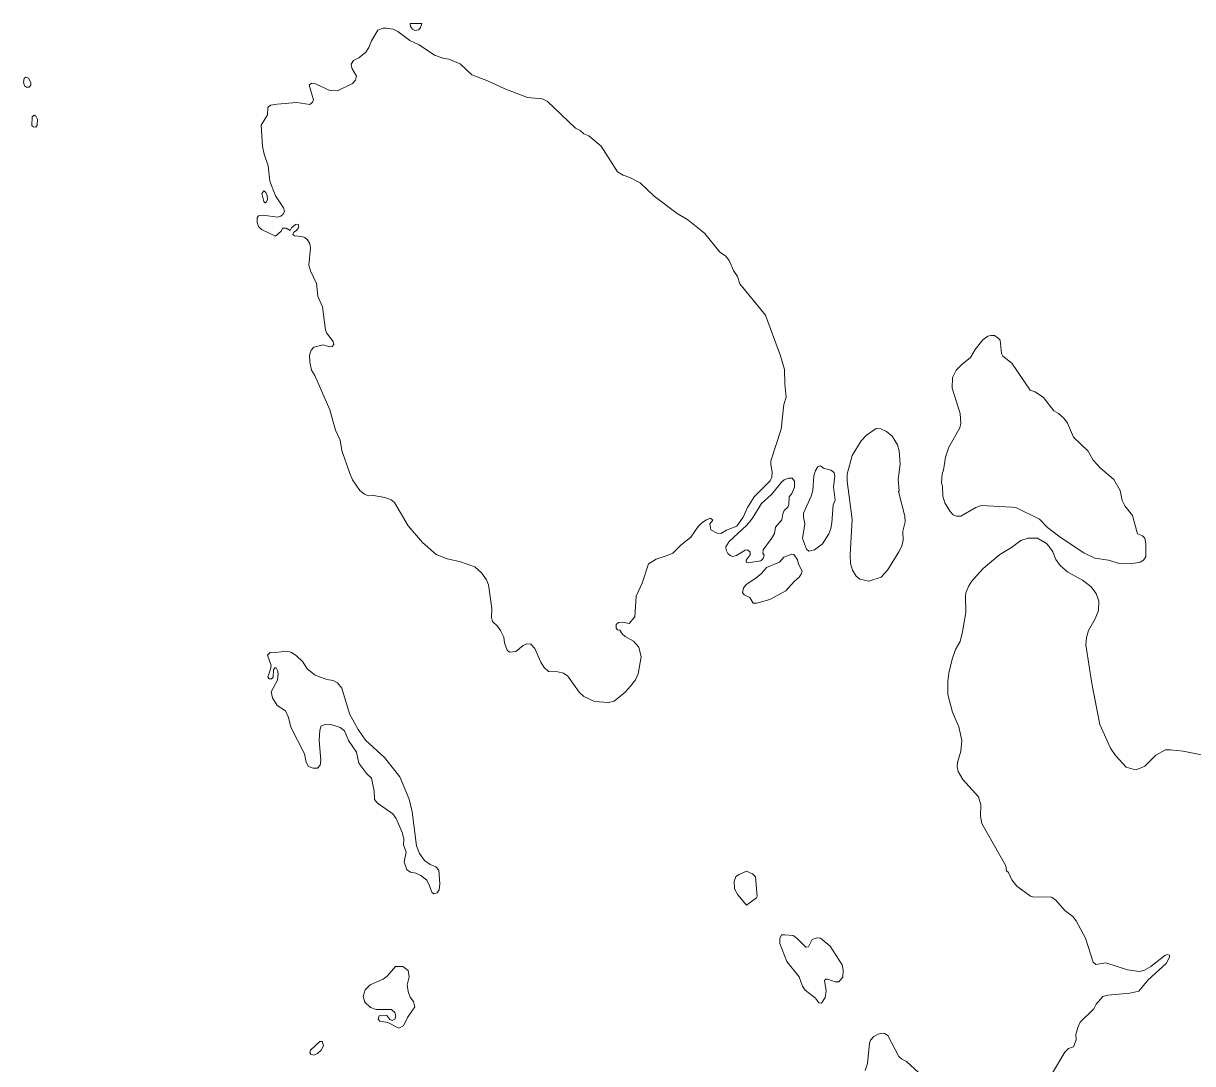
# Model space of a CAD drawing. Extents: x 369010 to 739155, y 6377141 to 6616555.
# Drawn here: x 466492 to 470792, y 6517840 to 6521668 of the extents above; entities that cross this region are included whole.
import ezdxf

# ---------------------------------------------------------------- set-up
doc = ezdxf.new("R2010")
doc.units = 0
doc.header["$LTSCALE"] = 40
doc.layers.add('1', color=7, linetype='Continuous', lineweight=13)

msp = doc.modelspace()

# ---------------------------------------------------------------- linework, layer by layer
at = {"layer": '1'}
for points in [[(467827.68, 6521649.81), (467813.78, 6521649.48), (467795.9, 6521642.53), (467771.74, 6521603.3), (467762.47, 6521578.15), (467751.55, 6521562.09), (467725.56, 6521540.25), (467706.36, 6521530.65), (467696.76, 6521516.91), (467699.91, 6521502.84), (467717.45, 6521473.55), (467713.31, 6521458.49), (467702.23, 6521446.07), (467646.45, 6521419.43), (467618.98, 6521419.93), (467566.68, 6521444.75), (467551.12, 6521447.56), (467542.35, 6521440.61), (467558.4, 6521386.16), (467555.26, 6521377.06), (467544.67, 6521369.28), (467497.5, 6521376.07), (467424.84, 6521370.6), (467400.51, 6521366.14), (467390.42, 6521358.36), (467389.09, 6521330.39), (467366.58, 6521293.48), (467370.72, 6521215.69), (467377.18, 6521186.07), (467391.74, 6521143.37), (467398.2, 6521086.6), (467418.39, 6521033.47), (467448.51, 6520988.62), (467451.65, 6520976.71), (467447.68, 6520965.29), (467438.91, 6520957.51), (467426.5, 6520953.87), (467373.04, 6520961.64), (467356.98, 6520959.33), (467351.03, 6520951.55), (467351.03, 6520935), (467356.49, 6520920.43), (467367.58, 6520909.51), (467418.72, 6520884.19), (467439.9, 6520903.06), (467444.37, 6520913.48), (467457.61, 6520913.98), (467473.17, 6520905.7), (467477.31, 6520915.3), (467492.53, 6520926.89), (467502.13, 6520928.21), (467504.78, 6520921.26), (467502.13, 6520913.48), (467496.5, 6520905.37), (467486.08, 6520899.75), (467482.77, 6520891.14), (467488.39, 6520885.68), (467515.37, 6520883.86), (467526.96, 6520879.06), (467536.06, 6520871.28), (467544.83, 6520856.55), (467547.48, 6520841.99), (467541.19, 6520777.44), (467547.48, 6520757.25), (467569.99, 6520710.24), (467574.62, 6520663.57), (467582.4, 6520646.19), (467591.5, 6520624.02), (467602.92, 6520539.44), (467607.06, 6520528.52), (467631.39, 6520497.41), (467633.21, 6520485.49), (467627.58, 6520478.04), (467617.98, 6520477.71), (467593.82, 6520484.99), (467559.4, 6520476.22), (467549.8, 6520464.8), (467544.34, 6520446.1), (467545.66, 6520420.45), (467551.62, 6520391.15), (467563.2, 6520371.79), (467618.98, 6520246.01), (467639.67, 6520170.04), (467657.37, 6520134.29), (467663.17, 6520095.4), (467691.47, 6520014.3), (467702.06, 6519988.32), (467729.37, 6519948.93), (467746.91, 6519934.69), (467760.65, 6519928.73), (467779.85, 6519929.73), (467820.56, 6519923.27), (467843.9, 6519914.5), (467856.31, 6519904.4), (467906.62, 6519818.34), (467959.75, 6519757.11), (468010.23, 6519712.75), (468050.12, 6519696.7), (468096.29, 6519686.77), (468152.56, 6519667.4)], [(468521.8, 6521282.06), (468418.53, 6521380.87), (468399.66, 6521389.64), (468345.71, 6521395.1), (468261.96, 6521426.55), (468196.42, 6521457.16), (468140.65, 6521478.68), (468098.11, 6521518.07), (468056.9, 6521536.27), (468035.39, 6521539.92), (468003.77, 6521550.84), (467947.01, 6521588.41), (467913.57, 6521604.96), (467868.72, 6521637.89), (467852.34, 6521646), (467827.68, 6521649.81)], [(468152.56, 6519667.4), (468176.4, 6519645.89), (468195.59, 6519619.24), (468202.88, 6519601.86), (468214.3, 6519514.97), (468213.8, 6519481.05), (468216.61, 6519466.81), (468235.15, 6519449.27), (468246.07, 6519433.22), (468258.48, 6519408.55), (468261.63, 6519388.03), (468271.23, 6519360.89), (468279.5, 6519354.1), (468302.84, 6519356.42), (468330.31, 6519378.76), (468343.06, 6519383.89), (468358.28, 6519382.9), (468372.35, 6519367.34), (468394.36, 6519316.53), (468406.78, 6519297.34), (468423.16, 6519282.28), (468457.09, 6519281.78), (468478.61, 6519276.32), (468494.66, 6519265.23), (468535.37, 6519206.81), (468552.75, 6519190.75), (468591.64, 6519171.88), (468644.11, 6519168.24), (468664.14, 6519173.7), (468705.35, 6519206.81), (468725.04, 6519228.65), (468743.41, 6519252.48), (468753.34, 6519274.5), (468763.93, 6519336.23), (468755.66, 6519372.48), (468735.96, 6519394.32), (468705.35, 6519411.37), (468693.43, 6519421.46), (468685.32, 6519434.21), (468676.55, 6519435.7), (468672.41, 6519442.48), (468672.41, 6519455.23), (468680.69, 6519463.01), (468694.92, 6519464.5), (468719.58, 6519459.03), (468740.1, 6519483.69), (468745.23, 6519560.16), (468767.08, 6519607.16), (468790.58, 6519679.32), (468819.05, 6519696.2), (468859.76, 6519708.94), (468879.79, 6519718.54), (468908.25, 6519746.51), (468946.65, 6519776.3), (468973.46, 6519815.86), (468986.7, 6519829.1), (469004.58, 6519840.52), (469018.81, 6519846.48), (469027.91, 6519839.53), (469016.49, 6519825.46), (469019.64, 6519803.94), (469043.97, 6519791.53), (469056.71, 6519790.7), (469077.23, 6519802.95), (469115.96, 6519817.68), (469138.8, 6519850.62), (469154.36, 6519885.87), (469179.51, 6519925.26), (469238.6, 6519984.18), (469244.56, 6519998.08), (469245.88, 6520015.95), (469240.42, 6520044.26), (469241.25, 6520057.99), (469278.82, 6520174.01), (469288.91, 6520265.2), (469297.19, 6520291.68), (469291.73, 6520340.67), (469290.73, 6520393.8), (469276.67, 6520444.11), (469220.73, 6520593.4), (469127.22, 6520709.58), (469118.61, 6520736.23), (469103.05, 6520758.07), (469087.99, 6520794.82), (469074.25, 6520811.7), (469053.57, 6520825.43), (468998.29, 6520893.79), (468985.05, 6520905.21), (468934.9, 6520945.09), (468896.01, 6520967.93), (468811.43, 6521031.49), (468759.63, 6521080.97), (468722.06, 6521100.34), (468697.4, 6521108.61), (468676.22, 6521120.86), (468616.47, 6521215.69), (468570.79, 6521253.59), (468552.42, 6521261.04), (468539.68, 6521272.79), (468521.8, 6521282.06)], [(470903.24, 6518959.38), (470756.93, 6518989), (470710.76, 6518994.79), (470692.06, 6518993.8), (470656.47, 6518975.1), (470616.75, 6518934.39), (470587.46, 6518922.3), (470573.55, 6518922.8), (470547.57, 6518930.58), (470507.85, 6518972.95), (470489.64, 6519000.26), (470451.25, 6519087.15), (470421.95, 6519238.91), (470399.44, 6519380.09), (470401.76, 6519407.89), (470409.54, 6519433.88), (470434.04, 6519476.58), (470446.45, 6519506.86), (470446.94, 6519540.96), (470437.35, 6519570.09), (470417.65, 6519595.57), (470387.2, 6519618.75), (470333.08, 6519648.54), (470304.78, 6519672.04), (470289.38, 6519695.04), (470278.3, 6519722.85), (470264.89, 6519743.04), (470254.79, 6519753.63), (470221.53, 6519772.83), (470186.61, 6519772.83), (470159.63, 6519765.05), (470125.7, 6519738.24), (470082.5, 6519713.08), (470021.1, 6519661.78), (469978.9, 6519614.28), (469968.8, 6519597.89), (469958.38, 6519572.07), (469956.39, 6519559.49), (469958.38, 6519499.09), (469945.8, 6519428.08), (469936.7, 6519392.5), (469919.98, 6519363.7), (469907.9, 6519327.79), (469895.98, 6519276.81), (469891.68, 6519246.53), (469891.68, 6519198.03), (469908.39, 6519132.33), (469932.39, 6519078.54), (469942.98, 6519028.23), (469940.01, 6518989.33), (469927.1, 6518947.96), (469926.1, 6518931.24), (469929.58, 6518914.36), (469946.79, 6518885.56), (470004.39, 6518820.85), (470012.5, 6518792.05), (470012.33, 6518750.68), (470017.13, 6518723.7), (470105.01, 6518567.3), (470107.33, 6518549.59), (470115.11, 6518542.31), (470127.52, 6518516.49), (470145.73, 6518492.49), (470195.71, 6518455.91), (470208.29, 6518452.27), (470268.2, 6518453.27), (470275.32, 6518450.45), (470288.89, 6518441.35), (470321.99, 6518403.45), (470351.12, 6518380.94), (470364.19, 6518365.55), (470398.45, 6518301.66), (470425.93, 6518212.46), (470436.02, 6518204.68), (470472.93, 6518209.98), (470552.54, 6518184.16), (470595.24, 6518178.86), (470613.11, 6518182.17), (470637.94, 6518197.07)], [(470637.94, 6518197.07), (470689.41, 6518237.78), (470699.01, 6518241.26), (470707.12, 6518239.27), (470707.12, 6518231.16), (470694.54, 6518207.99), (470628.83, 6518147.58), (470594.41, 6518106.37), (470561.64, 6518098.43), (470480.54, 6518091.81), (470461.34, 6518086.01), (470437.35, 6518058.7), (470428.74, 6518041.82), (470377.93, 6517992.34), (470369.32, 6517972.81), (470363.03, 6517946.33), (470363.53, 6517926.63), (470353.93, 6517901.81), (470336.06, 6517895.35), (470322.65, 6517881.95), (470277.14, 6517806.15)], [(469784.1, 6517807.47), (469739.91, 6517847.69), (469722.7, 6517856.29), (469712.11, 6517866.39), (469671.39, 6517943.18), (469659.31, 6517950.46), (469650.21, 6517951.29), (469635.81, 6517947.49), (469619.59, 6517939.38), (469607.51, 6517925.97), (469604.03, 6517914.55), (469596.42, 6517839.58), (469587.65, 6517814.75)]]:
    msp.add_lwpolyline(points, dxfattribs=at)
for points in [[(467956.61, 6521667.52), (467914.73, 6521667.02), (467915.89, 6521656.1), (467922.35, 6521646.5), (467931.95, 6521641.53), (467945.68, 6521643.36), (467952.47, 6521651.96)], [(466510.6, 6521465.44), (466501.33, 6521469.08), (466494.87, 6521464.61), (466491.73, 6521451.54), (466495.87, 6521437.3), (466503.48, 6521432.5), (466513.41, 6521433.17), (466519.2, 6521439.95), (466518.87, 6521450.21)], [(466538.07, 6521326.42), (466531.78, 6521329.89), (466524, 6521323.44), (466522.84, 6521292.32), (466528.8, 6521286.2), (466537.91, 6521285.04), (466542.37, 6521293.31), (466543.37, 6521313.84)], [(467380.49, 6521007.65), (467384.79, 6521009.64), (467389.42, 6521018.74), (467388.93, 6521034.14), (467383.3, 6521045.22), (467376.35, 6521051.18), (467368.57, 6521041.25), (467375.52, 6521011.63)], [(470076.88, 6520509.16), (470063.8, 6520518.76), (470049.57, 6520519.09), (470038.48, 6520515.94), (470020.11, 6520503.2), (469992.47, 6520467.62), (469975.26, 6520438.32), (469942.82, 6520412.17), (469922.96, 6520391.32), (469908.89, 6520364.51), (469907.4, 6520325.28), (469937.36, 6520231.94), (469939.34, 6520196.69), (469935.7, 6520179.64), (469895.32, 6520107.64), (469883.57, 6520071.4), (469875.96, 6520023.73), (469870.82, 6520010), (469868.84, 6519977.06), (469872.48, 6519964.98), (469873.31, 6519927.41), (469880.59, 6519902.92), (469900.78, 6519870.97), (469911.54, 6519858.89), (469923.29, 6519853.93), (469939.51, 6519854.26), (469994.62, 6519886.2), (470014.15, 6519893.81), (470127.52, 6519887.85), (470144.73, 6519884.38), (470228.81, 6519843), (470258.77, 6519812.05), (470305.44, 6519776.47), (470392, 6519719.7), (470431.88, 6519699.51), (470483.19, 6519692.56), (470522.75, 6519680.15), (470565.11, 6519679.15), (470599.04, 6519685.11), (470610.79, 6519691.9), (470620.23, 6519704.31), (470619.9, 6519752.64), (470615.76, 6519773.33), (470607.81, 6519781.27), (470589.61, 6519789.05), (470571.24, 6519856.91), (470542.61, 6519891.99), (470533.17, 6519911.19), (470525.72, 6519948.1), (470502.88, 6519989.47), (470453.73, 6520030.68), (470426.09, 6520060.31), (470408.05, 6520093.91), (470353.43, 6520144.88), (470331.92, 6520196.52), (470318.18, 6520214.72), (470299.31, 6520232.1), (470281.94, 6520241.21), (470243.21, 6520290.36), (470213.42, 6520311.05), (470194.05, 6520317.67), (470127.69, 6520417.14), (470094.42, 6520443.12), (470088.96, 6520452.72), (470083.66, 6520501.54)], [(469645.41, 6520175.67), (469628.03, 6520176.33), (469592.28, 6520151.67), (469573.08, 6520131.48), (469539.49, 6520077.69), (469521.45, 6520008.18), (469521.11, 6519982.69), (469540.31, 6519841.51), (469532.2, 6519711.26), (469533.36, 6519679.65), (469541.47, 6519655.98), (469554.22, 6519633.14), (469567.62, 6519622.88), (469601.55, 6519615.1), (469646.57, 6519629.67), (469670.07, 6519654.82), (469711.61, 6519722.68), (469722.04, 6519743.87), (469727, 6519766.37), (469726.67, 6519798.81), (469734.62, 6519833.24), (469733.79, 6519854.42), (469709.96, 6519945.45), (469712.27, 6519947.27), (469709.62, 6519988.48), (469716.08, 6520045.08), (469713.1, 6520094.73), (469706.98, 6520116.08), (469686.45, 6520148.19), (469666.59, 6520165.9)], [(469467.49, 6520019.26), (469462.03, 6520023.73), (469434.06, 6520030.19), (469423.8, 6520038.79), (469413.87, 6520035.82), (469405.26, 6520022.08), (469399.3, 6520002.71), (469395.17, 6519949.09), (469388.55, 6519927.24), (469360.91, 6519865.35), (469360.41, 6519849.95), (469365.54, 6519825.63), (469357.43, 6519772.17), (469371.66, 6519732.61), (469379.94, 6519725.66), (469401.79, 6519730.29), (469430.75, 6519752.47), (469454.58, 6519788.88), (469461.53, 6519809.07), (469465.51, 6519829.27), (469469.64, 6519895.3), (469477.75, 6519913.18), (469470.8, 6519961.67), (469476.1, 6520000.23), (469473.78, 6520014.13)], [(469306.29, 6519993.45), (469289.91, 6519987.32), (469279.64, 6519979.71), (469244.23, 6519934.69), (469206.66, 6519901.09), (469173.89, 6519846.64), (469152.21, 6519820.83), (469087.66, 6519761.08), (469075.74, 6519741.55), (469076.41, 6519728.97), (469082.03, 6519716.39), (469091.3, 6519709.11), (469100.24, 6519705.8), (469114.14, 6519708.78), (469145.75, 6519729.63), (469154.69, 6519730.63), (469164.62, 6519722.02), (469164.62, 6519712.42), (469150.06, 6519692.56), (469151.38, 6519683.29), (469158, 6519681.97), (469203.68, 6519689.91), (469211.95, 6519698.52), (469216.09, 6519710.77), (469211.13, 6519718.38), (469212.12, 6519730.63), (469243.73, 6519772), (469253.99, 6519790.87), (469257.96, 6519813.87), (469281.13, 6519840.85), (469285.11, 6519863.03), (469290.4, 6519874.61), (469302.98, 6519887.19), (469307.28, 6519897.12), (469308.61, 6519924.76), (469318.21, 6519938), (469327.81, 6519961.17), (469327.81, 6519983.02), (469318.87, 6519994.27)], [(469325.16, 6519713.08), (469317.88, 6519714.41), (469288.58, 6519703.81), (469272.2, 6519684.28), (469224.53, 6519665.42), (469207.15, 6519644.73), (469185.47, 6519625.53), (469149.72, 6519602.86), (469140.46, 6519589.45), (469136.48, 6519573.07), (469142.11, 6519564.29), (469163.63, 6519554.53), (469175.71, 6519534.17), (469189.28, 6519533.68), (469236.61, 6519547.91), (469295.7, 6519579.19), (469325.99, 6519614.28), (469345.52, 6519630.16), (469352.8, 6519640.76), (469355.94, 6519652.18), (469342.21, 6519677.83), (469338.4, 6519693.22)], [(467430.14, 6519354.27), (467399.85, 6519352.61), (467389.92, 6519343.02), (467402.5, 6519305.11), (467401.17, 6519291.71), (467391.24, 6519261.92), (467396.04, 6519254.97), (467404.65, 6519255.46), (467410.28, 6519261.42), (467411.6, 6519288.73), (467416.4, 6519296.01), (467421.03, 6519295.52), (467426.66, 6519286.08), (467429.31, 6519273.34), (467426, 6519250.5), (467402.66, 6519207.8), (467407.79, 6519185.29), (467425.01, 6519157.15), (467455.79, 6519137.79), (467467.38, 6519113.13), (467475.65, 6519077.88), (467525.8, 6518979.4), (467531.92, 6518948.29), (467540.86, 6518932.73), (467557.74, 6518927.1), (467573.3, 6518926.77), (467583.23, 6518938.03), (467585.38, 6518955.74), (467579.75, 6519029.05), (467581.9, 6519066.62), (467587.53, 6519082.18), (467598.29, 6519086.48), (467616.49, 6519088.3), (467631.56, 6519085.33), (467656.71, 6519077.05), (467673.1, 6519063.64), (467687.66, 6519028.06), (467717.45, 6518985.69), (467726.06, 6518944.65), (467755.02, 6518906.25), (467771.74, 6518889.87), (467781.34, 6518841.87), (467783.65, 6518811.91), (467794.08, 6518797.68), (467850.52, 6518759.28), (467862.27, 6518741.57), (467884.78, 6518689.77), (467890.4, 6518667.26), (467889.41, 6518644.75), (467899.18, 6518617.45), (467892.72, 6518582.03), (467901.82, 6518552.73), (467915.56, 6518543.96), (467935.42, 6518540.49), (467953.13, 6518531.88), (467975.14, 6518515), (467985.9, 6518493.98), (467993.35, 6518470.15), (468001.46, 6518464.52), (468013.54, 6518468), (468020.49, 6518479.25), (468023.97, 6518501.26), (468019.33, 6518551.58), (468008.08, 6518563.16), (467988.22, 6518571.77), (467966.54, 6518586.5), (467948.5, 6518612.81), (467938.07, 6518640.45), (467921.19, 6518766.4), (467910.93, 6518812.58), (467875.84, 6518895.33), (467819.57, 6518966.16), (467749.73, 6519029.72), (467722.75, 6519069.11), (467691.63, 6519126.21), (467662.34, 6519220.71), (467646.78, 6519240.57), (467631.39, 6519249.01), (467608.05, 6519253.64), (467565.35, 6519268.87), (467535.89, 6519292.54), (467519.01, 6519318.02), (467495.35, 6519340.86), (467475.49, 6519354.27), (467459.1, 6519356.92)], [(469173.72, 6518538.5), (469151.05, 6518547.44), (469123.74, 6518536.02), (469111.49, 6518528.57), (469105.37, 6518509.54), (469107.52, 6518483.39), (469119.6, 6518460.55), (469151.38, 6518422.65), (469188.12, 6518449.13), (469190.11, 6518454.92), (469184.48, 6518526.58)], [(469458.72, 6518272.2), (469423.3, 6518301.5), (469411.55, 6518302.82), (469392.35, 6518296.04), (469378.95, 6518268.89), (469369.02, 6518267.74), (469338.07, 6518300.34), (469323.01, 6518311.1), (469292.55, 6518313.91), (469279.98, 6518313.75), (469273.69, 6518300.34), (469273.69, 6518281.31), (469299.67, 6518215.27), (469345.52, 6518158.83), (469357.27, 6518124.08), (469367.36, 6518109.51), (469405.26, 6518080.72), (469417.51, 6518063.5), (469426.61, 6518061.85), (469440.35, 6518082.87), (469443.82, 6518107.03), (469438.69, 6518145.1), (469442.5, 6518150.39), (469450.44, 6518150.39), (469477.59, 6518140.46), (469490.5, 6518140.79), (469505.56, 6518157.84), (469507.21, 6518184.16), (469502.58, 6518203.69)], [(467886.93, 6518196.9), (467860.45, 6518197.23), (467829.66, 6518161.48), (467815.27, 6518150.56), (467766.94, 6518129.71), (467749.23, 6518110.84), (467741.45, 6518086.84), (467748.07, 6518065.66), (467768.59, 6518046.29), (467789.45, 6518039.01), (467845.88, 6518038.51), (467857.47, 6518027.76), (467861.77, 6518013.85), (467857.47, 6518003.76), (467848.53, 6517998.79), (467839.59, 6518001.44), (467828.51, 6518016.17), (467814.11, 6518018.49), (467800.2, 6518015.84), (467796.73, 6518003.76), (467803.02, 6517995.98), (467831.98, 6517990.68), (467872.2, 6517970.49), (467890.24, 6517979.1), (467904.97, 6518008.72), (467931.28, 6518048.94), (467926.65, 6518068.3), (467914.24, 6518084.52), (467906.95, 6518104.55), (467902.98, 6518129.37), (467910.43, 6518158.67), (467906.46, 6518181.84)], [(467590.84, 6517921.17), (467582.4, 6517920.67), (467548.31, 6517889.23), (467545.16, 6517880.29), (467549.3, 6517874), (467560.06, 6517870.86), (467573.96, 6517876.32), (467587.04, 6517888.9), (467595.48, 6517904.62)]]:
    msp.add_lwpolyline(points, close=True, dxfattribs=at)

doc.saveas('drawing.dxf')
